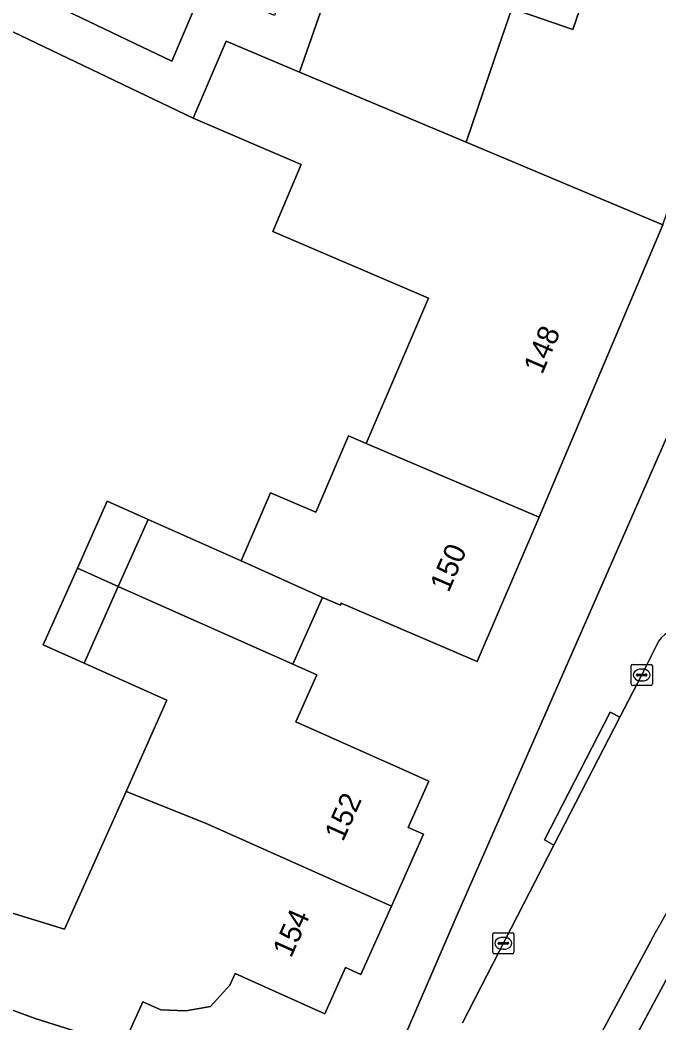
# Model space of a CAD drawing. Extents: x 162879 to 165540, y 384011 to 385181.
# Drawn here: x 164314.71 to 164344.89, y 384585.06 to 384632.45 of the extents above; entities that cross this region are included whole.
import ezdxf

# ---------------------------------------------------------------- set-up
doc = ezdxf.new("R2010")
doc.units = 0
for name, color, linetype in [('IMGEO_Erf', 7, 'Continuous'), ('IMGEO_Groenvoorziening', 7, 'Continuous'), ('IMGEO_Kolk', 7, 'Continuous'), ('IMGEO_Pand', 7, 'Continuous'), ('IMGEO_Pand_nummerreeks', 7, 'Continuous'), ('IMGEO_Parkeervlak_open', 7, 'Continuous'), ('IMGEO_Rijbaan_lokaal_gesloten', 7, 'Continuous'), ('IMGEO_Voetpad_open', 7, 'Continuous')]:
    doc.layers.add(name, color=color, linetype=linetype)

msp = doc.modelspace()

# ---------------------------------------------------------------- linework, layer by layer
at = {"layer": 'IMGEO_Erf'}
for points in [[(164289.768, 384534.7), (164291.477, 384535.954), (164309.602, 384548.644), (164322.198, 384559.899), (164322.408, 384560.17), (164322.494, 384560.391), (164335.312, 384590.058), (164348.766, 384620.706), (164354.011, 384618.805), (164357.798, 384629.685), (164376.258, 384683.505)], [(164334.833, 384649.762), (164327.911, 384629.99), (164335.782, 384626.675), (164337.148, 384630.658), (164337.947, 384632.99), (164340.83, 384632.002), (164342.696, 384637.447)], [(164308.282, 384592.106), (164316.817, 384589.492), (164319.719, 384595.991), (164321.651, 384600.317), (164317.735, 384602.065), (164315.804, 384602.927), (164317.422, 384606.552), (164318.834, 384609.714), (164320.766, 384608.851), (164325.159, 384606.889), (164326.538, 384610.106), (164328.678, 384609.188), (164330.228, 384612.803), (164331.065, 384612.445), (164332.682, 384616.213), (164334.007, 384619.302), (164326.646, 384622.461), (164327.999, 384625.614), (164322.89, 384627.807), (164314.367, 384631.89)], [(164345.076, 384622.769), (164339.242, 384608.961), (164336.313, 384602.132), (164333.556, 384603.314), (164329.884, 384604.889), (164329.845, 384604.797), (164329.007, 384605.171), (164327.594, 384602.009), (164328.726, 384601.503), (164327.738, 384599.291), (164332.659, 384597.093), (164334.019, 384596.485), (164333.044, 384594.303), (164333.776, 384593.977), (164332.26, 384590.583), (164330.818, 384587.355), (164330.087, 384587.681), (164329.112, 384585.498), (164324.867, 384587.395), (164324.623, 384586.848), (164323.71, 384585.833), (164322.55, 384585.638), (164321.362, 384585.676), (164320.513, 384586.055), (164319.573, 384583.969)]]:
    msp.add_lwpolyline(points, dxfattribs=at)
at = {"layer": 'IMGEO_Groenvoorziening'}
msp.add_lwpolyline([(164341.433, 384678.732), (164338.324, 384678.176), (164339.658, 384670.493), (164338.675, 384667.771), (164332.939, 384650.406), (164326.726, 384632.659), (164323.398, 384634.061), (164321.874, 384630.511), (164313.297, 384634.62), (164307.89, 384620.966), (164309.9, 384620.696), (164310.293, 384621.602), (164314.367, 384631.89), (164322.89, 384627.807), (164324.452, 384631.447), (164327.911, 384629.99), (164334.833, 384649.762), (164340.574, 384667.144), (164341.719, 384670.312), (164340.7, 384676.183), (164340.928, 384676.734)], close=True, dxfattribs=at)
msp.add_lwpolyline([(164309.947, 384635.932), (164307.487, 384632.367), (164305.252, 384628.432), (164304.512, 384625.523), (164304.771, 384621.385), (164307.89, 384620.966), (164313.297, 384634.62), (164321.874, 384630.511), (164323.398, 384634.061)], dxfattribs=at)
at = {"layer": 'IMGEO_Kolk'}
for p, q in [((164343.655, 384602.003), (164344.507, 384602.003)), ((164343.58, 384601.077), (164343.58, 384601.929)), ((164343.839, 384601.497), (164343.839, 384601.509)), ((164343.882, 384601.546), (164344.28, 384601.546)), ((164344.068, 384601.783), (164344.093, 384601.783)), ((164344.323, 384601.509), (164344.323, 384601.497)), ((164344.581, 384601.929), (164344.581, 384601.077)), ((164344.277, 384601.46), (164343.879, 384601.46)), ((164344.091, 384601.223), (164344.066, 384601.223)), ((164344.507, 384601.003), (164343.655, 384601.003)), ((164337.04, 384588.4), (164337.04, 384589.252)), ((164337.115, 384589.326), (164337.967, 384589.326)), ((164338.041, 384589.252), (164338.041, 384588.4)), ((164337.299, 384588.82), (164337.299, 384588.832)), ((164337.737, 384588.783), (164337.339, 384588.783)), ((164337.342, 384588.869), (164337.74, 384588.869)), ((164337.528, 384589.106), (164337.553, 384589.106)), ((164337.783, 384588.832), (164337.783, 384588.82)), ((164337.967, 384588.326), (164337.115, 384588.326)), ((164337.551, 384588.546), (164337.526, 384588.546))]:
    msp.add_line(p, q, dxfattribs=at)
for points in [[(164343.655, 384602.003), (164344.507, 384602.003)], [(164343.58, 384601.077), (164343.58, 384601.929)], [(164344.581, 384601.929), (164344.581, 384601.077)], [(164344.507, 384601.003), (164343.655, 384601.003)], [(164337.04, 384588.4), (164337.04, 384589.252)], [(164337.115, 384589.326), (164337.967, 384589.326)], [(164338.041, 384589.252), (164338.041, 384588.4)], [(164337.967, 384588.326), (164337.115, 384588.326)]]:
    msp.add_lwpolyline(points, dxfattribs=at)
for centre, radius, start, end in [((164343.657, 384601.927), 0.0765, 91.552, 178.448), ((164343.657, 384601.927), 0.0765, 91.552, 178.448), ((164344.505, 384601.927), 0.0765, 1.552, 88.448), ((164344.505, 384601.927), 0.0765, 1.552, 88.448), ((164343.879, 384601.506), 0.0403, 85.8775, 175.7526), ((164344.284, 384601.508), 0.0386, 1.7309, 96.639), ((164343.657, 384601.079), 0.0765, 181.552, 268.448), ((164343.657, 384601.079), 0.0765, 181.552, 268.448), ((164343.876, 384601.496), 0.0366, 178.938, 274.7102), ((164344.28, 384601.503), 0.043, 264.8664, 352.4533), ((164344.505, 384601.079), 0.0765, 271.552, 358.448), ((164344.505, 384601.079), 0.0765, 271.552, 358.448), ((164337.117, 384589.25), 0.0765, 91.552, 178.448), ((164337.117, 384589.25), 0.0765, 91.552, 178.448), ((164337.965, 384589.25), 0.0765, 1.552, 88.448), ((164337.965, 384589.25), 0.0765, 1.552, 88.448), ((164337.339, 384588.829), 0.0403, 85.8775, 175.7526), ((164337.336, 384588.819), 0.0366, 178.938, 274.7102), ((164337.74, 384588.826), 0.043, 264.8664, 352.4533), ((164337.744, 384588.831), 0.0386, 1.7309, 96.639), ((164337.117, 384588.402), 0.0765, 181.552, 268.448), ((164337.117, 384588.402), 0.0765, 181.552, 268.448), ((164337.965, 384588.402), 0.0765, 271.552, 358.448), ((164337.965, 384588.402), 0.0765, 271.552, 358.448)]:
    msp.add_arc(centre, radius, start, end, dxfattribs=at)
for centre, major_axis, ratio, start_param, end_param in [((164344.067, 384601.503), (-0.387, 0.002), 0.722429, 4.712389, 7.853982), ((164344.092, 384601.503), (-0.39, 0.002), 0.717154, 1.570796, 4.712389), ((164337.527, 384588.826), (-0.387, 0.002), 0.722429, 4.712389, 7.853982), ((164337.552, 384588.826), (-0.39, 0.002), 0.717154, 1.570796, 4.712389)]:
    msp.add_ellipse(centre, major_axis=major_axis, ratio=ratio, start_param=start_param, end_param=end_param, dxfattribs=at)
at = {"layer": 'IMGEO_Pand'}
for points in [[(164353.776, 384633.69), (164342.696, 384637.447), (164340.83, 384632.002), (164337.947, 384632.99), (164337.148, 384630.658), (164335.782, 384626.675), (164340.539, 384624.671), (164345.076, 384622.769), (164347.359, 384629.424), (164351.792, 384627.904)], [(164345.076, 384622.769), (164340.539, 384624.671), (164335.782, 384626.675), (164327.911, 384629.99), (164324.452, 384631.447), (164322.89, 384627.807), (164327.999, 384625.614), (164326.646, 384622.461), (164334.007, 384619.302), (164332.682, 384616.213), (164331.065, 384612.445), (164339.242, 384608.961)], [(164339.242, 384608.961), (164331.065, 384612.445), (164330.228, 384612.803), (164328.678, 384609.188), (164326.538, 384610.106), (164325.159, 384606.889), (164329.007, 384605.171), (164329.845, 384604.797), (164329.884, 384604.889), (164333.556, 384603.314), (164336.313, 384602.132)], [(164320.766, 384608.851), (164318.834, 384609.714), (164317.422, 384606.552), (164319.354, 384605.689)], [(164325.159, 384606.889), (164320.766, 384608.851), (164319.354, 384605.689), (164327.594, 384602.009), (164329.007, 384605.171)], [(164319.354, 384605.689), (164317.422, 384606.552), (164315.804, 384602.927), (164317.735, 384602.065)], [(164327.738, 384599.291), (164328.726, 384601.503), (164327.594, 384602.009), (164319.354, 384605.689), (164317.735, 384602.065), (164321.651, 384600.317), (164319.719, 384595.991), (164323.477, 384594.508), (164332.26, 384590.583), (164333.776, 384593.977), (164333.044, 384594.303), (164334.019, 384596.485), (164332.659, 384597.093)], [(164332.26, 384590.583), (164323.477, 384594.508), (164319.719, 384595.991), (164316.817, 384589.492), (164308.282, 384592.106), (164302.986, 384593.728), (164301.345, 384594.231), (164300.295, 384590.803), (164312.544, 384586.329), (164315.431, 384585.274), (164319.573, 384583.969), (164320.513, 384586.055), (164321.362, 384585.676), (164322.55, 384585.638), (164323.71, 384585.833), (164324.623, 384586.848), (164324.867, 384587.395), (164329.112, 384585.498), (164330.087, 384587.681), (164330.818, 384587.355)], [(164320.23, 384578.554), (164322.114, 384583.167), (164319.573, 384583.969), (164315.431, 384585.274), (164312.544, 384586.329), (164308.714, 384577.309), (164312.133, 384575.86), (164314.063, 384575.042), (164313.871, 384574.59), (164318.321, 384572.735), (164322.622, 384571.008), (164325.026, 384576.513)]]:
    msp.add_lwpolyline(points, close=True, dxfattribs=at)
at = {"layer": 'IMGEO_Parkeervlak_open'}
for points in [[(164344.893, 384603.12), (164344.082, 384601.503), (164343.051, 384599.515), (164339.934, 384593.469), (164335.616, 384585.062)], [(164340.104, 384580.734), (164344.513, 384588.929)]]:
    msp.add_lwpolyline(points, dxfattribs=at)
for centre, radius, start, end in [((164345.792, 384602.564), 1.057, 65.1905, 148.2393), ((164200.981, 384668.735), 164.227, 330.92511, 336.08347)]:
    msp.add_arc(centre, radius, start, end, dxfattribs=at)
at = {"layer": 'IMGEO_Rijbaan_lokaal_gesloten'}
for points in [[(164344.513, 384588.929), (164340.104, 384580.734), (164341.421, 384579.992), (164344.878, 384586.425), (164349.973, 384595.917), (164353.35, 384603.566), (164356.222, 384611.177), (164358.24, 384616.924), (164367.051, 384642.631)], [(164367.051, 384642.631), (164358.24, 384616.924), (164356.222, 384611.177), (164353.35, 384603.566), (164349.973, 384595.917), (164344.878, 384586.425), (164341.421, 384579.992), (164345.808, 384577.539), (164348.451, 384582.542), (164357.854, 384600.926), (164371.904, 384641.543)]]:
    msp.add_lwpolyline(points, dxfattribs=at)
msp.add_arc((164200.981, 384668.735), 164.227, 330.92511, 336.08347, dxfattribs=at)
at = {"layer": 'IMGEO_Voetpad_open'}
for points in [[(164377.118, 384685.851), (164376.258, 384683.505), (164357.798, 384629.685), (164354.011, 384618.805), (164348.766, 384620.706), (164335.312, 384590.058), (164322.494, 384560.391), (164322.408, 384560.17), (164322.198, 384559.899), (164309.602, 384548.644), (164291.477, 384535.954), (164289.768, 384534.7)], [(164344.082, 384601.503), (164344.893, 384603.12)], [(164335.616, 384585.062), (164339.934, 384593.469), (164339.492, 384593.706), (164342.582, 384599.742), (164343.051, 384599.515), (164344.082, 384601.503)]]:
    msp.add_lwpolyline(points, dxfattribs=at)
msp.add_lwpolyline([(164343.051, 384599.515), (164342.582, 384599.742), (164339.492, 384593.706), (164339.934, 384593.469)], close=True, dxfattribs=at)
msp.add_arc((164345.792, 384602.564), 1.057, 65.1905, 148.2393, dxfattribs=at)

# ---------------------------------------------------------------- texts
at = {"layer": 'IMGEO_Pand_nummerreeks'}
for s, rotation, p in [('148', 66.7897, (164339.375, 384615.663)), ('150', 66.7897, (164334.956, 384605.36)), ('152', 65.936, (164329.965, 384593.589)), ('154', 65.936, (164327.513, 384588.097))]:
    msp.add_text(s, height=1, rotation=rotation, dxfattribs=at).set_placement(p)

doc.saveas('drawing.dxf')
